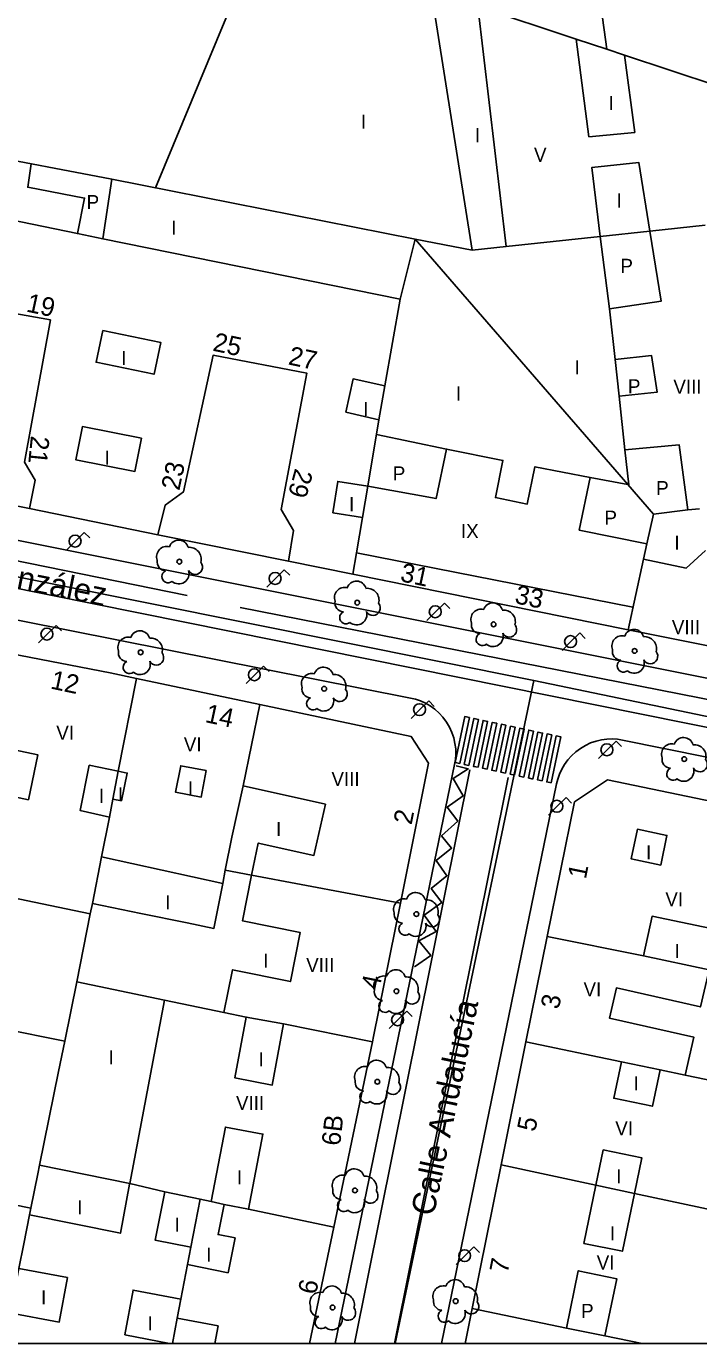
# Model space of a CAD drawing. Extents: x 282771 to 285132, y 4823109 to 4825496.
# Drawn here: x 284216.4 to 284288.2, y 4823109 to 4823249.7 of the extents above; entities that cross this region are included whole.
import ezdxf

# ---------------------------------------------------------------- set-up
doc = ezdxf.new("R2010")
doc.units = 0
for name, color, linetype in [('ACERA-BORDILLO', 7, 'Continuous'), ('ACERA-INTERIOR', 7, 'Continuous'), ('ARBOL', 7, 'Continuous'), ('CALLE-EJE', 7, 'Continuous'), ('CALLE-TEXTO', 7, 'Continuous'), ('CARGA_DESCARGA', 7, 'Continuous'), ('Default', 7, 'Continuous'), ('EDIFICIO', 7, 'Continuous'), ('FAROLA', 7, 'Continuous'), ('INTERIOR-EDIFICIO', 7, 'Continuous'), ('MEDIANERA', 7, 'Continuous'), ('NUM-PORTAL', 7, 'Continuous'), ('PASO-PEATONES', 7, 'Continuous'), ('SENAL-VIARIA', 7, 'Continuous'), ('TXT-ALTURA-EDIFICIO', 7, 'Continuous')]:
    doc.layers.add(name, color=color, linetype=linetype)

msp = doc.modelspace()

# ---------------------------------------------------------------- linework, layer by layer
at = {"layer": 'ACERA-BORDILLO'}
for points in [[(284146.29, 4823208.65), (284296.26, 4823178.68), (284297.11, 4823178.6), (284298.02, 4823178.73), (284298.94, 4823179.08), (284299.77, 4823179.67), (284300.42, 4823180.45), (284300.84, 4823181.34), (284301.03, 4823182.25), (284301.01, 4823183.1), (284287.64, 4823290.93)], [(284257.47, 4823177.97), (284148.06, 4823199.67)], [(284249.4, 4823109), (284262.18, 4823170.87), (284262.26, 4823171.41), (284262.3, 4823171.97), (284262.29, 4823172.54), (284262.21, 4823173.13), (284262.08, 4823173.72), (284261.88, 4823174.3), (284261.62, 4823174.87), (284261.3, 4823175.4), (284260.93, 4823175.91), (284260.51, 4823176.36), (284260.05, 4823176.77), (284259.56, 4823177.12), (284259.05, 4823177.42), (284258.53, 4823177.66), (284258, 4823177.84), (284257.47, 4823177.97)], [(284387.86, 4823151.74), (284280.11, 4823173.48), (284279.58, 4823173.56), (284279.02, 4823173.6), (284278.45, 4823173.58), (284277.87, 4823173.5), (284277.29, 4823173.36), (284276.71, 4823173.17), (284276.16, 4823172.91), (284275.62, 4823172.59), (284275.13, 4823172.23), (284274.67, 4823171.81), (284274.27, 4823171.36), (284273.92, 4823170.87), (284273.62, 4823170.37), (284273.38, 4823169.85), (284273.2, 4823169.32), (284273.07, 4823168.8), (284260.79, 4823109)]]:
    msp.add_lwpolyline(points, dxfattribs=at)
at = {"layer": 'ACERA-INTERIOR'}
for points in [[(284216.76, 4823198.2), (284203.07, 4823200.97)], [(284244.44, 4823192.59), (284230.48, 4823195.42)]]:
    msp.add_lwpolyline(points, dxfattribs=at)
at = {"layer": 'ARBOL'}
for centre in [(284232.77, 4823192.54), (284251.77, 4823188.16), (284266.34, 4823185.84), (284228.63, 4823182.85), (284281.41, 4823183), (284248.24, 4823178.96), (284286.71, 4823171.45), (284258.09, 4823154.89), (284255.96, 4823146.65), (284253.92, 4823136.98), (284251.53, 4823125.37), (284262.29, 4823113.54), (284249.14, 4823112.86)]:
    msp.add_circle(centre, 0.255, dxfattribs=at)
for centre, radius, start, end in [((284231.44, 4823193.07), 1.1, 75.4318, 200.5561), ((284232.7, 4823193.8), 1.04, 15.6423, 161.3843), ((284233.83, 4823192.8), 1.27, 345.0327, 95.7993), ((284231.33, 4823192.5), 0.935, 168.599, 268.1324), ((284234.44, 4823191.97), 0.797, 208.9625, 38.991), ((284231.57, 4823190.95), 0.672, 113.7367, 309.4725), ((284232.71, 4823191.25), 1.09, 228.9545, 17.928), ((284250.44, 4823188.69), 1.1, 75.4318, 200.5561), ((284251.7, 4823189.42), 1.04, 15.6423, 161.3843), ((284252.83, 4823188.42), 1.27, 345.0327, 95.7993), ((284250.33, 4823188.12), 0.935, 168.599, 268.1324), ((284253.44, 4823187.59), 0.797, 208.9625, 38.991), ((284266.27, 4823187.1), 1.04, 15.6423, 161.3843), ((284250.57, 4823186.57), 0.672, 113.7367, 309.4725), ((284251.71, 4823186.87), 1.09, 228.9545, 17.928), ((284265.01, 4823186.37), 1.1, 75.4318, 200.5561), ((284267.4, 4823186.1), 1.27, 345.0327, 95.7993), ((284264.9, 4823185.8), 0.935, 168.599, 268.1324), ((284268.01, 4823185.27), 0.797, 208.9625, 38.991), ((284281.34, 4823184.26), 1.04, 15.6423, 161.3843), ((284227.3, 4823183.38), 1.1, 75.4318, 200.5561), ((284228.56, 4823184.11), 1.04, 15.6423, 161.3843), ((284229.69, 4823183.11), 1.27, 345.0327, 95.7993), ((284265.14, 4823184.25), 0.672, 113.7367, 309.4725), ((284266.28, 4823184.55), 1.09, 228.9545, 17.928), ((284280.08, 4823183.53), 1.1, 75.4318, 200.5561), ((284282.47, 4823183.26), 1.27, 345.0327, 95.7993), ((284227.19, 4823182.81), 0.935, 168.599, 268.1324), ((284230.3, 4823182.28), 0.797, 208.9625, 38.991), ((284279.97, 4823182.96), 0.935, 168.599, 268.1324), ((284283.08, 4823182.43), 0.797, 208.9625, 38.991), ((284227.43, 4823181.26), 0.672, 113.7367, 309.4725), ((284228.57, 4823181.56), 1.09, 228.9545, 17.928), ((284248.17, 4823180.22), 1.04, 15.6423, 161.3843), ((284280.21, 4823181.41), 0.672, 113.7367, 309.4725), ((284281.35, 4823181.71), 1.09, 228.9545, 17.928), ((284246.91, 4823179.49), 1.1, 75.4318, 200.5561), ((284249.3, 4823179.22), 1.27, 345.0327, 95.7993), ((284246.8, 4823178.92), 0.935, 168.599, 268.1324), ((284249.91, 4823178.39), 0.797, 208.9625, 38.991), ((284247.04, 4823177.37), 0.672, 113.7367, 309.4725), ((284248.18, 4823177.67), 1.09, 228.9545, 17.928), ((284285.38, 4823171.98), 1.1, 75.4318, 200.5561), ((284286.64, 4823172.71), 1.04, 15.6423, 161.3843), ((284287.77, 4823171.71), 1.27, 345.0327, 95.7993), ((284285.27, 4823171.41), 0.935, 168.599, 268.1324), ((284288.38, 4823170.88), 0.797, 208.9625, 38.991), ((284285.51, 4823169.86), 0.672, 113.7367, 309.4725), ((284286.65, 4823170.16), 1.09, 228.9545, 17.928), ((284258.02, 4823156.15), 1.04, 15.6423, 161.3843), ((284256.76, 4823155.42), 1.1, 75.4318, 200.5561), ((284259.15, 4823155.15), 1.27, 345.0327, 95.7993), ((284256.65, 4823154.85), 0.935, 168.599, 268.1324), ((284259.76, 4823154.32), 0.797, 208.9625, 38.991), ((284256.89, 4823153.3), 0.672, 113.7367, 309.4725), ((284258.03, 4823153.6), 1.09, 228.9545, 17.928), ((284255.89, 4823147.91), 1.04, 15.6423, 161.3843), ((284254.63, 4823147.18), 1.1, 75.4318, 200.5561), ((284257.02, 4823146.91), 1.27, 345.0327, 95.7993), ((284254.52, 4823146.61), 0.935, 168.599, 268.1324), ((284257.63, 4823146.08), 0.797, 208.9625, 38.991), ((284254.76, 4823145.06), 0.672, 113.7367, 309.4725), ((284255.9, 4823145.36), 1.09, 228.9545, 17.928), ((284253.85, 4823138.24), 1.04, 15.6423, 161.3843), ((284252.59, 4823137.51), 1.1, 75.4318, 200.5561), ((284254.98, 4823137.24), 1.27, 345.0327, 95.7993), ((284252.48, 4823136.94), 0.935, 168.599, 268.1324), ((284252.72, 4823135.39), 0.672, 113.7367, 309.4725), ((284253.86, 4823135.69), 1.09, 228.9545, 17.928), ((284255.59, 4823136.41), 0.797, 208.9625, 38.991), ((284251.46, 4823126.63), 1.04, 15.6423, 161.3843), ((284250.2, 4823125.9), 1.1, 75.4318, 200.5561), ((284252.59, 4823125.63), 1.27, 345.0327, 95.7993), ((284250.09, 4823125.33), 0.935, 168.599, 268.1324), ((284253.2, 4823124.8), 0.797, 208.9625, 38.991), ((284250.33, 4823123.78), 0.672, 113.7367, 309.4725), ((284251.47, 4823124.08), 1.09, 228.9545, 17.928), ((284249.07, 4823114.12), 1.04, 15.6423, 161.3843), ((284260.96, 4823114.07), 1.1, 75.4318, 200.5561), ((284262.22, 4823114.8), 1.04, 15.6423, 161.3843), ((284263.35, 4823113.8), 1.27, 345.0327, 95.7993), ((284247.81, 4823113.39), 1.1, 75.4318, 200.5561), ((284250.2, 4823113.12), 1.27, 345.0327, 95.7993), ((284260.85, 4823113.5), 0.935, 168.599, 268.1324), ((284263.96, 4823112.97), 0.797, 208.9625, 38.991), ((284247.7, 4823112.82), 0.935, 168.599, 268.1324), ((284250.81, 4823112.29), 0.797, 208.9625, 38.991), ((284261.09, 4823111.95), 0.672, 113.7367, 309.4725), ((284262.23, 4823112.25), 1.09, 228.9545, 17.928), ((284247.94, 4823111.27), 0.672, 113.7367, 309.4725), ((284249.08, 4823111.57), 1.09, 228.9545, 17.928)]:
    msp.add_arc(centre, radius, start, end, dxfattribs=at)
at = {"layer": 'CALLE-EJE'}
for points in [[(284270.65, 4823179.83), (284137, 4823206.67)], [(284270.65, 4823179.83), (284255.83, 4823109)], [(284307.15, 4823172.26), (284270.65, 4823179.83)]]:
    msp.add_lwpolyline(points, dxfattribs=at)
at = {"layer": 'CARGA_DESCARGA'}
msp.add_lwpolyline([(284257.89, 4823149.26), (284259.62, 4823150.48), (284258.37, 4823152.03), (284260.22, 4823153.04), (284258.91, 4823154.77), (284260.81, 4823156.14), (284259.68, 4823157.63), (284261.35, 4823158.98), (284260.22, 4823160.61), (284261.86, 4823161.93), (284260.78, 4823163.24), (284262.51, 4823164.82), (284261.38, 4823166.31), (284263.08, 4823167.53), (284262.03, 4823169.38), (284263.64, 4823170.39), (284262.33, 4823170.72)], dxfattribs=at)
at = {"layer": 'Default'}
msp.add_lwpolyline([(282771.5, 4823109), (285130.1, 4823109), (285130.1, 4825495.5)], dxfattribs=at)
at = {"layer": 'EDIFICIO'}
for points in [[(284284.22, 4823292.07), (284290.24, 4823243.36), (284292.11, 4823228.83), (284295.99, 4823198.64), (284297.74, 4823185.1), (284294.78, 4823182.45), (284280.72, 4823185.27), (284251.31, 4823191.2), (284244.44, 4823192.59), (284244.97, 4823195.88), (284243.63, 4823198.1), (284246.39, 4823212.67), (284236.38, 4823214.59), (284233.21, 4823199.98), (284231.26, 4823198.59), (284230.48, 4823195.42), (284216.76, 4823198.2), (284217.36, 4823201.23), (284216.21, 4823203.18), (284219, 4823218.37), (284208.97, 4823220.16)], [(284186.82, 4823188.19), (284201, 4823185.36), (284214.68, 4823182.71), (284225.36, 4823180.65), (284228.18, 4823180.05), (284241.35, 4823177.27), (284257.54, 4823173.86), (284259.39, 4823171), (284256.38, 4823156.04), (284253.52, 4823141.82), (284253.4, 4823141.24), (284249.27, 4823121.45), (284246.67, 4823109)], [(284263.3, 4823109), (284264.06, 4823112.75), (284267.15, 4823128.12), (284269.8, 4823141.26), (284272.06, 4823152.49), (284274.97, 4823166.88), (284278.5, 4823169.22), (284297.37, 4823165.32), (284313.16, 4823162.07)]]:
    msp.add_lwpolyline(points, dxfattribs=at)
at = {"layer": 'FAROLA'}
for p, q in [((284222.61, 4823195.66), (284221.67, 4823194.73)), ((284223.2, 4823195.07), (284222.61, 4823195.66)), ((284221.67, 4823194.73), (284220.74, 4823193.79)), ((284243.98, 4823191.67), (284243.04, 4823190.74)), ((284244.57, 4823191.08), (284243.98, 4823191.67)), ((284243.04, 4823190.74), (284242.11, 4823189.8)), ((284261.09, 4823188.12), (284260.15, 4823187.19)), ((284261.68, 4823187.53), (284261.09, 4823188.12)), ((284260.15, 4823187.19), (284259.22, 4823186.25)), ((284219.6, 4823185.73), (284218.66, 4823184.8)), ((284220.19, 4823185.14), (284219.6, 4823185.73)), ((284218.66, 4823184.8), (284217.73, 4823183.86)), ((284274.61, 4823184), (284273.68, 4823183.06)), ((284275.55, 4823184.93), (284274.61, 4823184)), ((284276.14, 4823184.34), (284275.55, 4823184.93)), ((284241.76, 4823181.39), (284240.82, 4823180.46)), ((284242.35, 4823180.8), (284241.76, 4823181.39)), ((284240.82, 4823180.46), (284239.89, 4823179.52)), ((284259.41, 4823177.66), (284258.47, 4823176.73)), ((284260, 4823177.07), (284259.41, 4823177.66)), ((284258.47, 4823176.73), (284257.54, 4823175.79)), ((284279.42, 4823173.37), (284278.48, 4823172.44)), ((284280.01, 4823172.78), (284279.42, 4823173.37)), ((284278.48, 4823172.44), (284277.55, 4823171.5)), ((284274.08, 4823167.34), (284273.14, 4823166.41)), ((284274.67, 4823166.75), (284274.08, 4823167.34)), ((284273.14, 4823166.41), (284272.21, 4823165.47)), ((284257.06, 4823144.53), (284256.12, 4823143.6)), ((284257.65, 4823143.94), (284257.06, 4823144.53)), ((284256.12, 4823143.6), (284255.19, 4823142.66)), ((284264.23, 4823119.33), (284263.29, 4823118.4)), ((284264.82, 4823118.74), (284264.23, 4823119.33)), ((284263.29, 4823118.4), (284262.36, 4823117.46))]:
    msp.add_line(p, q, dxfattribs=at)
for centre in [(284221.63, 4823194.73), (284243, 4823190.74), (284260.11, 4823187.19), (284218.62, 4823184.8), (284274.57, 4823184), (284240.78, 4823180.46), (284258.43, 4823176.73), (284278.44, 4823172.44), (284273.1, 4823166.41), (284256.08, 4823143.6), (284263.25, 4823118.4)]:
    msp.add_circle(centre, 0.637, dxfattribs=at)
at = {"layer": 'INTERIOR-EDIFICIO'}
for p, q in [((284254.73, 4823211.33), (284254.09, 4823207.68)), ((284254.09, 4823207.68), (284252.91, 4823200.62))]:
    msp.add_line(p, q, dxfattribs=at)
for points in [[(284275.69, 4823267.17), (284278.43, 4823247.28), (284280.33, 4823246.65), (284281.43, 4823238.4), (284276.52, 4823237.93), (284275.15, 4823248.37), (284264.67, 4823251.85), (284267.7, 4823226.2), (284277.73, 4823227.28), (284276.82, 4823234.63), (284281.84, 4823235.19), (284283.02, 4823227.85), (284283.02, 4823227.84), (284284.23, 4823220.36), (284278.74, 4823219.55), (284279.33, 4823214.12), (284283.22, 4823214.56), (284283.8, 4823210.63), (284279.75, 4823210.2), (284280.37, 4823204.47), (284286.17, 4823205.01), (284287.09, 4823198.09), (284288.33, 4823198.17)], [(284254.73, 4823211.33), (284256.35, 4823220.57), (284224.58, 4823227.04), (284221.87, 4823227.59), (284209.74, 4823230.07)], [(284224.59, 4823217.25), (284223.87, 4823213.84), (284230.07, 4823212.55), (284230.78, 4823215.96), (284224.59, 4823217.25)], [(284254.09, 4823207.68), (284250.57, 4823208.51), (284251.33, 4823212.06), (284254.73, 4823211.33)], [(284228.71, 4823205.74), (284222.42, 4823206.96), (284221.72, 4823203.4), (284228.02, 4823202.18), (284228.71, 4823205.74)], [(284288.99, 4823193.74), (284286.91, 4823191.85), (284282.37, 4823192.81), (284282.73, 4823194.43), (284275.5, 4823195.91), (284276.65, 4823201.52), (284270.76, 4823202.68), (284269.93, 4823198.68), (284266.53, 4823199.38), (284267.33, 4823203.36), (284261.32, 4823204.56), (284260.2, 4823199.27), (284252.91, 4823200.62)], [(284249.17, 4823197.75), (284249.69, 4823201.11), (284252.91, 4823200.62)], [(284252.91, 4823200.62), (284252.34, 4823197.26), (284249.17, 4823197.75)], [(284206.22, 4823169.27), (284207.21, 4823174.08), (284212.72, 4823172.93), (284217.64, 4823171.91), (284216.65, 4823167.11), (284211.76, 4823168.12), (284206.22, 4823169.27)], [(284226.59, 4823166.98), (284227.21, 4823169.95), (284226.24, 4823170.15), (284223.15, 4823170.79), (284222.17, 4823165.97), (284225.29, 4823165.26), (284225.65, 4823167.17), (284226.59, 4823166.98)], [(284235.64, 4823170.22), (284235.1, 4823167.38), (284232.37, 4823167.9), (284232.91, 4823170.74), (284235.64, 4823170.22)], [(284209.69, 4823157.73), (284223.25, 4823154.91), (284223.48, 4823156.02), (284224.45, 4823160.99), (284237.4, 4823158.16), (284237.67, 4823159.58), (284238.37, 4823163.12), (284239.59, 4823168.6), (284248.37, 4823166.63), (284247.15, 4823161.16), (284241.2, 4823162.48), (284240.49, 4823159.03), (284239.51, 4823154.18), (284245.69, 4823152.92), (284244.63, 4823147.68), (284238.45, 4823148.94), (284237.52, 4823144.38), (284231.19, 4823145.69), (284227.47, 4823126.12), (284227.46, 4823126.05), (284226.47, 4823120.8), (284216.76, 4823122.75), (284216.91, 4823123.46), (284197.47, 4823127.41)], [(284284.22, 4823160.13), (284284.86, 4823163.29), (284281.7, 4823163.95), (284281.05, 4823160.78), (284284.22, 4823160.13)], [(284290.26, 4823153.19), (284283.27, 4823154.66), (284282.37, 4823150.42), (284289.36, 4823148.94)], [(284289.36, 4823148.94), (284288.44, 4823144.98), (284279.46, 4823147), (284278.74, 4823143.76), (284287.72, 4823141.75), (284286.8, 4823137.69), (284291.11, 4823136.78), (284294.39, 4823136.1), (284291.93, 4823122.78), (284289.7, 4823110.69), (284289.34, 4823109)], [(284243.9, 4823143.16), (284239.92, 4823143.89), (284238.71, 4823137.38), (284242.69, 4823136.62), (284243.9, 4823143.16)], [(284279.99, 4823139.1), (284284.12, 4823138.25), (284283.31, 4823134.36), (284279.18, 4823135.21), (284279.99, 4823139.1)], [(284235, 4823124.43), (284231.2, 4823125.21), (284230.17, 4823120.06), (284234, 4823119.29), (284233.63, 4823117.45), (284237.97, 4823116.57), (284238.73, 4823120.29), (284236.9, 4823120.66), (284237.54, 4823123.85), (284240.15, 4823123.36), (284241.69, 4823131.38), (284237.69, 4823132.14), (284236.16, 4823124.2), (284235, 4823124.43)], [(284277.27, 4823125.93), (284278.05, 4823129.7), (284282.17, 4823128.86), (284281.38, 4823125.05), (284280.11, 4823118.87), (284275.99, 4823119.71), (284277.27, 4823125.93)], [(284220.83, 4823116.06), (284219.93, 4823111.3), (284214.62, 4823112.31), (284214.18, 4823109.99), (284206.83, 4823111.41), (284207.7, 4823116.31), (284215.19, 4823114.81), (284215.61, 4823117.04), (284220.83, 4823116.06)], [(284274.12, 4823110.66), (284278.24, 4823109.82), (284279.5, 4823115.94), (284275.38, 4823116.78), (284274.12, 4823110.66)], [(284231.73, 4823109), (284226.96, 4823109.95), (284227.83, 4823114.73), (284232.91, 4823113.77), (284232.53, 4823111.72), (284236.91, 4823110.9), (284236.55, 4823109)]]:
    msp.add_lwpolyline(points, dxfattribs=at)
at = {"layer": 'MEDIANERA'}
msp.add_line((284230.22, 4823232.47), (284241.46, 4823259.55), dxfattribs=at)
for points in [[(284259.66, 4823253.51), (284264.06, 4823225.81)], [(284275.15, 4823248.37), (284278.43, 4823247.28)], [(284280.33, 4823246.65), (284290.24, 4823243.36)], [(284225.55, 4823233.39), (284210.96, 4823236.19)], [(284216.95, 4823235.03), (284216.57, 4823232.54), (284222.64, 4823231.37), (284221.87, 4823227.59)], [(284225.55, 4823233.39), (284224.58, 4823227.04)], [(284257.97, 4823227), (284225.55, 4823233.39)], [(284278.74, 4823219.55), (284277.73, 4823227.27), (284277.73, 4823227.28), (284283.02, 4823227.85), (284288.94, 4823228.49)], [(284256.35, 4823220.57), (284257.97, 4823227)], [(284264.06, 4823225.81), (284257.97, 4823227)], [(284257.97, 4823227), (284280.7, 4823200.77)], [(284267.7, 4823226.2), (284264.06, 4823225.81)], [(284279.75, 4823210.2), (284279.33, 4823214.12)], [(284253.84, 4823206.11), (284261.32, 4823204.56)], [(284280.37, 4823204.47), (284280.78, 4823200.75), (284280.7, 4823200.77)], [(284276.65, 4823201.52), (284280.7, 4823200.77)], [(284280.7, 4823200.77), (284283.43, 4823197.62)], [(284283.43, 4823197.62), (284287.09, 4823198.09)], [(284251.7, 4823193.47), (284252.34, 4823197.26)], [(284283.43, 4823197.62), (284282.73, 4823194.43)], [(284280.72, 4823185.27), (284282.37, 4823192.81), (284282.73, 4823194.43)], [(284251.31, 4823191.2), (284251.7, 4823193.47)], [(284281.22, 4823187.69), (284251.7, 4823193.47)], [(284228.18, 4823180.05), (284226.24, 4823170.15), (284225.65, 4823167.17)], [(284241.35, 4823177.27), (284239.59, 4823168.6)], [(284225.29, 4823165.26), (284224.45, 4823160.99)], [(284223.48, 4823156.02), (284228.65, 4823154.96), (284233.61, 4823153.94), (284236.46, 4823153.36), (284237.4, 4823158.16), (284237.67, 4823159.58), (284240.49, 4823159.03), (284256.38, 4823156.04)], [(284223.25, 4823154.91), (284221.8, 4823147.64)], [(284272.06, 4823152.49), (284282.37, 4823150.42)], [(284221.8, 4823147.64), (284220.52, 4823141.33)], [(284231.19, 4823145.69), (284221.8, 4823147.64)], [(284220.52, 4823141.33), (284207.04, 4823144.01)], [(284239.92, 4823143.89), (284237.52, 4823144.38)], [(284253.4, 4823141.24), (284243.9, 4823143.16)], [(284220.52, 4823141.33), (284219.87, 4823138.08), (284217.84, 4823128.05)], [(284269.8, 4823141.26), (284279.99, 4823139.1)], [(284286.8, 4823137.69), (284284.12, 4823138.25)], [(284217.84, 4823128.05), (284217.65, 4823127.15), (284216.91, 4823123.46)], [(284231.2, 4823125.21), (284227.47, 4823126.12), (284217.84, 4823128.05)], [(284267.15, 4823128.12), (284277.27, 4823125.93), (284281.38, 4823125.05), (284291.93, 4823122.78), (284295.94, 4823122.04), (284309.99, 4823118.96)], [(284234, 4823119.29), (284235, 4823124.43)], [(284236.16, 4823124.2), (284237.54, 4823123.85)], [(284240.15, 4823123.36), (284249.27, 4823121.45)], [(284215.61, 4823117.04), (284216.14, 4823119.67), (284216.76, 4823122.75)], [(284232.91, 4823113.77), (284233.63, 4823117.45)], [(284264.06, 4823112.75), (284274.12, 4823110.66)], [(284232.02, 4823109), (284232.53, 4823111.72)], [(284278.24, 4823109.82), (284282.23, 4823109)]]:
    msp.add_lwpolyline(points, dxfattribs=at)
at = {"layer": 'PASO-PEATONES'}
for points in [[(284262.72, 4823170.98), (284262.23, 4823171.08), (284263.26, 4823175.99), (284263.75, 4823175.89)], [(284263.7, 4823170.77), (284263.21, 4823170.88), (284264.23, 4823175.79), (284264.72, 4823175.68)], [(284264.68, 4823170.57), (284264.19, 4823170.67), (284265.21, 4823175.58), (284265.7, 4823175.48)], [(284265.66, 4823170.36), (284265.17, 4823170.46), (284266.19, 4823175.37), (284266.68, 4823175.27)], [(284266.63, 4823170.15), (284266.15, 4823170.25), (284267.17, 4823175.17), (284267.66, 4823175.06)], [(284267.61, 4823169.94), (284267.12, 4823170.05), (284268.15, 4823174.96), (284268.64, 4823174.86)], [(284268.59, 4823169.74), (284268.1, 4823169.84), (284269.13, 4823174.75), (284269.62, 4823174.65)], [(284269.57, 4823169.53), (284269.08, 4823169.63), (284270.1, 4823174.54), (284270.59, 4823174.44)], [(284270.55, 4823169.32), (284270.06, 4823169.43), (284271.08, 4823174.34), (284271.57, 4823174.23)], [(284271.53, 4823169.11), (284271.04, 4823169.22), (284272.06, 4823174.13), (284272.55, 4823174.03)], [(284272.5, 4823168.91), (284272.02, 4823169.01), (284273.04, 4823173.92), (284273.53, 4823173.82)]]:
    msp.add_lwpolyline(points, close=True, dxfattribs=at)
at = {"layer": 'SENAL-VIARIA'}
for points in [[(284150.92, 4823205.78), (284233.6, 4823188.94)], [(284291.85, 4823174.28), (284150.43, 4823202.78)], [(284239.27, 4823187.65), (284292.7, 4823177.14)], [(284251.49, 4823109), (284263.81, 4823170.31)], [(284255.75, 4823109), (284267.9, 4823169.49)]]:
    msp.add_lwpolyline(points, dxfattribs=at)

# ---------------------------------------------------------------- texts
at = {"layer": 'CALLE-TEXTO'}
for s, rotation, p in [('Calle Juan Alvargonzález', 348.6448, (284187.77, 4823195.2)), ('Calle Andalucía', 78.1865, (284259.94, 4823122.54))]:
    msp.add_text(s, height=2.5, rotation=rotation, dxfattribs=at).set_placement(p)
at = {"layer": 'NUM-PORTAL'}
for s, rotation, p in [('19', 347.98, (284216.33, 4823219.27)), ('25', 347.98, (284236.25, 4823215.09)), ('27', 347.98, (284244.32, 4823213.62)), ('21', 264.3202, (284216.92, 4823206.04)), ('23', 77.98, (284232.76, 4823200.06)), ('29', 254.5118, (284245.15, 4823202.58)), ('31', 347.98, (284256.27, 4823190.47)), ('33', 347.98, (284268.51, 4823188.12)), ('12', 347.98, (284218.91, 4823179)), ('14', 347.98, (284235.43, 4823175.41)), ('2', 78.35, (284257.57, 4823164.36)), ('1', 78.35, (284276.19, 4823158.56)), ('4', 78.35, (284254.13, 4823146.7)), ('3', 78.35, (284273.3, 4823144.64)), ('6B', 83.6634, (284249.94, 4823130.08)), ('5', 78.35, (284270.78, 4823131.56)), ('7', 78.35, (284267.83, 4823116.43)), ('6', 78.35, (284247.37, 4823114.17))]:
    msp.add_text(s, height=2, rotation=rotation, dxfattribs=at).set_placement(p)
at = {"layer": 'TXT-ALTURA-EDIFICIO'}
for s, p in [('I', (284278.61, 4823240.8)), ('I', (284252.17, 4823238.8)), ('I', (284264.35, 4823237.35)), ('V', (284270.66, 4823235.25)), ('P', (284222.86, 4823230.2)), ('I', (284279.49, 4823230.37)), ('I', (284231.89, 4823227.48)), ('P', (284279.89, 4823223.39)), ('I', (284226.56, 4823213.54)), ('I', (284275, 4823212.56)), ('P', (284280.69, 4823210.52)), ('VIII', (284285.55, 4823210.48)), ('I', (284262.3, 4823209.75)), ('I', (284252.42, 4823208.1)), ('I', (284224.77, 4823202.9)), ('P', (284255.57, 4823201.21)), ('P', (284283.71, 4823199.65)), ('I', (284250.9, 4823197.93)), ('P', (284278.18, 4823196.49)), ('IX', (284262.85, 4823195.05)), ('I', (284285.66, 4823193.82)), ('VIII', (284285.39, 4823184.79)), ('VI', (284219.62, 4823173.51)), ('VI', (284233.25, 4823172.26)), ('VIII', (284249.02, 4823168.58)), ('I', (284226.2, 4823166.92)), ('I', (284233.68, 4823167.58)), ('I', (284224.17, 4823166.77)), ('I', (284243.1, 4823163.22)), ('I', (284282.63, 4823160.73)), ('VI', (284284.69, 4823155.73)), ('I', (284231.27, 4823155.38)), ('I', (284285.67, 4823150.2)), ('I', (284241.74, 4823149.16)), ('VIII', (284246.32, 4823148.7)), ('VI', (284275.95, 4823146.11)), ('I', (284225.2, 4823138.83)), ('I', (284241.22, 4823138.63)), ('I', (284281.3, 4823136.05)), ('VIII', (284238.82, 4823133.97)), ('VI', (284279.34, 4823131.26)), ('I', (284238.91, 4823126.03)), ('I', (284279.45, 4823126.13)), ('I', (284221.85, 4823122.8)), ('I', (284232.26, 4823120.96)), ('I', (284278.77, 4823120.04)), ('I', (284235.65, 4823117.75)), ('VI', (284277.36, 4823116.92)), ('I', (284217.99, 4823113.21)), ('P', (284275.69, 4823111.75)), ('I', (284229.37, 4823110.43))]:
    msp.add_text(s, height=1.5, rotation=0, dxfattribs=at).set_placement(p)

doc.saveas('drawing.dxf')
